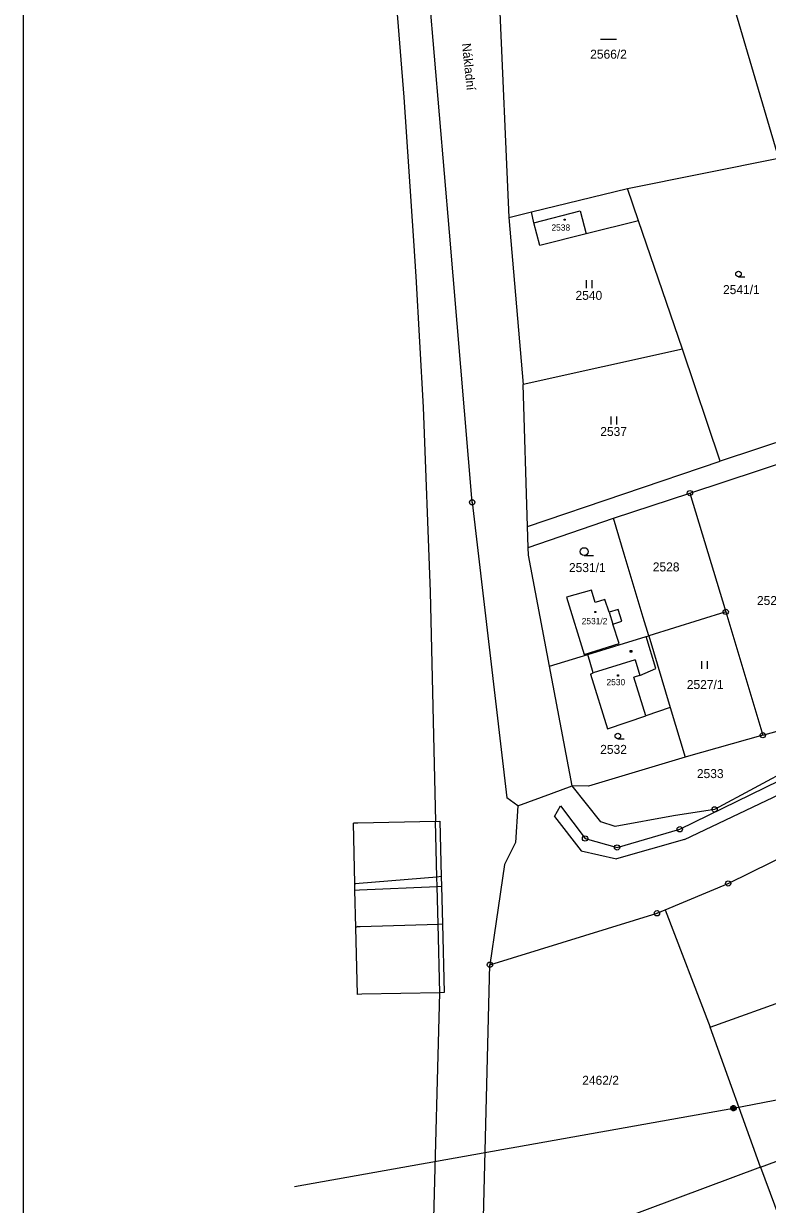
# Model space of a CAD drawing. Extents: x -468021 to -466942, y -1130484 to -1128584.
# Drawn here: x -468020.6 to -467879.7, y -1129830.2 to -1129606.5 of the extents above; entities that cross this region are included whole.
import ezdxf

# ---------------------------------------------------------------- set-up
doc = ezdxf.new("R2010")
doc.units = 0
doc.layers.add('Default', color=7, linetype='Continuous')
doc.layers.add('DKM', color=7, linetype='Continuous')

msp = doc.modelspace()

# ---------------------------------------------------------------- linework, layer by layer
at = {"layer": 'Default'}
msp.add_lwpolyline([(-468020.6, -1128583.91), (-466941.68, -1128583.91), (-466941.68, -1130484.41), (-468020.6, -1130484.41)], close=True, dxfattribs=at)
at = {"layer": 'DKM'}
for p, q in [((-467958.06, -1129501.7), (-467948.56, -1129620.46)), ((-467892.26, -1129582.14), (-467877.54, -1129632.02)), ((-467939.93, -1129646.03), (-467945.04, -1129585.42)), ((-467930.86, -1129593.48), (-467928.64, -1129643.26)), ((-467911.29, -1129609.46), (-467908.29, -1129609.46)), ((-467948.56, -1129620.46), (-467946.75, -1129647.7)), ((-467906.2, -1129637.77), (-467877.54, -1129632.02)), ((-467924.35, -1129642.21), (-467906.2, -1129637.77)), ((-467904.1, -1129643.89), (-467906.2, -1129637.77)), ((-467928.64, -1129643.26), (-467924.35, -1129642.21)), ((-467923.9, -1129644.24), (-467924.35, -1129642.21)), ((-467923.9, -1129644.24), (-467915.13, -1129642.02)), ((-467915.13, -1129642.02), (-467914.04, -1129646.38)), ((-467928.64, -1129643.26), (-467925.94, -1129674.91)), ((-467922.79, -1129648.57), (-467923.9, -1129644.24)), ((-467918.21, -1129643.57), (-467918, -1129643.57)), ((-467918.21, -1129643.78), (-467918.21, -1129643.57)), ((-467918, -1129643.78), (-467918.21, -1129643.78)), ((-467918, -1129643.57), (-467918, -1129643.78)), ((-467904.1, -1129643.89), (-467914.04, -1129646.38)), ((-467895.77, -1129668.23), (-467904.1, -1129643.89)), ((-467935.61, -1129697.21), (-467939.93, -1129646.03)), ((-467914.04, -1129646.38), (-467922.79, -1129648.57)), ((-467946.75, -1129647.7), (-467946.3, -1129654.44)), ((-467946.3, -1129654.44), (-467944.9, -1129679.22)), ((-467913.97, -1129656.66), (-467913.97, -1129655.16)), ((-467912.97, -1129655.16), (-467912.97, -1129656.66)), ((-467885.15, -1129654.48), (-467883.92, -1129654.48)), ((-467895.77, -1129668.23), (-467925.94, -1129674.91)), ((-467888.61, -1129689.4), (-467895.77, -1129668.23)), ((-467925.1, -1129701.79), (-467925.94, -1129674.91)), ((-467944.9, -1129679.22), (-467943.55, -1129714.16)), ((-467909.26, -1129682.45), (-467909.26, -1129680.95)), ((-467908.26, -1129680.95), (-467908.26, -1129682.45)), ((-467862.9, -1129680.96), (-467888.61, -1129689.4)), ((-467894.35, -1129695.47), (-467859.18, -1129683.85)), ((-467925.1, -1129701.79), (-467888.61, -1129689.4)), ((-467908.82, -1129700.25), (-467894.35, -1129695.47)), ((-467894.35, -1129695.47), (-467887.57, -1129717.97)), ((-467935.61, -1129697.21), (-467929.06, -1129753.17)), ((-467924.98, -1129705.76), (-467908.82, -1129700.25)), ((-467906.79, -1129707.04), (-467908.82, -1129700.25)), ((-467924.98, -1129705.76), (-467925.1, -1129701.79)), ((-467896.28, -1129759.16), (-467780.41, -1129702.4)), ((-467924.93, -1129707.23), (-467924.98, -1129705.76)), ((-467920.95, -1129728.27), (-467924.93, -1129707.23)), ((-467914.39, -1129707.31), (-467912.64, -1129707.31)), ((-467903.19, -1129719.04), (-467906.79, -1129707.04)), ((-467943.55, -1129714.16), (-467942.59, -1129757.66)), ((-467912.99, -1129713.88), (-467917.77, -1129715.19)), ((-467912.3, -1129716.21), (-467912.99, -1129713.88)), ((-467917.77, -1129715.19), (-467914.42, -1129726.06)), ((-467910.45, -1129715.65), (-467912.3, -1129716.21)), ((-467909.67, -1129718.05), (-467910.45, -1129715.65)), ((-467912.38, -1129717.88), (-467912.17, -1129717.88)), ((-467912.38, -1129718.09), (-467912.38, -1129717.88)), ((-467912.17, -1129718.09), (-467912.38, -1129718.09)), ((-467912.17, -1129717.88), (-467912.17, -1129718.09)), ((-467907.96, -1129717.5), (-467909.67, -1129718.05)), ((-467909.67, -1129718.05), (-467908.95, -1129720.27)), ((-467907.24, -1129719.72), (-467907.96, -1129717.5)), ((-467902.16, -1129722.48), (-467903.19, -1129719.04)), ((-467887.57, -1129717.97), (-467902.16, -1129722.48)), ((-467887.57, -1129717.97), (-467880.53, -1129741.34)), ((-467908.95, -1129720.27), (-467907.24, -1129719.72)), ((-467907.75, -1129723.97), (-467908.95, -1129720.27)), ((-467913.68, -1129726.03), (-467902.63, -1129722.62)), ((-467902.63, -1129722.62), (-467902.16, -1129722.48)), ((-467900.82, -1129728.73), (-467902.63, -1129722.62)), ((-467902.16, -1129722.48), (-467898.09, -1129736.07)), ((-467914.42, -1129726.06), (-467907.75, -1129723.97)), ((-467905.65, -1129725.3), (-467905.35, -1129725.3)), ((-467905.65, -1129725.6), (-467905.65, -1129725.3)), ((-467905.35, -1129725.6), (-467905.65, -1129725.6)), ((-467905.35, -1129725.3), (-467905.35, -1129725.6)), ((-467920.95, -1129728.27), (-467913.68, -1129726.03)), ((-467912.66, -1129729.51), (-467913.68, -1129726.03)), ((-467904.74, -1129727.06), (-467912.66, -1129729.51)), ((-467904.74, -1129727.06), (-467903.86, -1129730.03)), ((-467892.1, -1129728.79), (-467892.1, -1129727.29)), ((-467891.1, -1129727.29), (-467891.1, -1129728.79)), ((-467916.66, -1129750.94), (-467920.95, -1129728.27)), ((-467913.18, -1129729.76), (-467912.66, -1129729.51)), ((-467913.18, -1129729.76), (-467909.96, -1129740.12)), ((-467908.09, -1129729.91), (-467907.88, -1129729.91)), ((-467908.09, -1129730.12), (-467908.09, -1129729.91)), ((-467907.88, -1129730.12), (-467908.09, -1129730.12)), ((-467907.88, -1129729.91), (-467907.88, -1129730.12)), ((-467903.86, -1129730.03), (-467904.96, -1129730.37)), ((-467902.73, -1129737.65), (-467904.96, -1129730.37)), ((-467903.86, -1129730.03), (-467900.82, -1129728.73)), ((-467844.92, -1129731.29), (-467889.68, -1129755.39)), ((-467898.09, -1129736.07), (-467902.73, -1129737.65)), ((-467898.09, -1129736.07), (-467895.27, -1129745.5)), ((-467895.38, -1129761.08), (-467842.76, -1129736.13)), ((-467880.53, -1129741.34), (-467861.7, -1129736.03)), ((-467909.96, -1129740.12), (-467902.73, -1129737.65)), ((-467880.53, -1129741.34), (-467895.09, -1129745.45)), ((-467908.02, -1129742.01), (-467906.79, -1129742.01)), ((-467895.27, -1129745.5), (-467913.57, -1129750.97)), ((-467895.09, -1129745.45), (-467895.27, -1129745.5)), ((-467926.94, -1129754.7), (-467920.61, -1129752.38)), ((-467920.61, -1129752.38), (-467916.66, -1129750.94)), ((-467913.57, -1129750.97), (-467916.66, -1129750.94)), ((-467911.25, -1129757.76), (-467916.66, -1129750.94)), ((-467926.94, -1129754.7), (-467929.06, -1129753.17)), ((-467926.94, -1129754.7), (-467927.39, -1129761.65)), ((-467920.01, -1129756.71), (-467918.87, -1129754.74)), ((-467918.87, -1129754.74), (-467914.22, -1129760.91)), ((-467887.1, -1129769.42), (-467856.33, -1129754.19)), ((-467920.01, -1129756.71), (-467914.98, -1129763.24)), ((-467897.46, -1129756.58), (-467908.5, -1129758.65)), ((-467889.68, -1129755.39), (-467897.46, -1129756.58)), ((-467957.27, -1129758), (-467958.12, -1129758.02)), ((-467957.85, -1129769.42), (-467958.12, -1129758.02)), ((-467942.59, -1129757.66), (-467957.27, -1129758)), ((-467942.59, -1129757.66), (-467941.74, -1129757.64)), ((-467942.31, -1129768.2), (-467942.59, -1129757.66)), ((-467941.74, -1129757.64), (-467941.47, -1129768.13)), ((-467908.5, -1129758.65), (-467911.25, -1129757.76)), ((-467908.16, -1129762.6), (-467896.28, -1129759.16)), ((-467927.39, -1129761.65), (-467929.49, -1129765.86)), ((-467914.22, -1129760.91), (-467908.16, -1129762.6)), ((-467895.38, -1129761.08), (-467908.27, -1129764.77)), ((-467914.98, -1129763.24), (-467908.27, -1129764.77)), ((-467929.49, -1129765.86), (-467931.05, -1129776.62)), ((-467942.31, -1129768.2), (-467957, -1129769.43)), ((-467941.47, -1129768.13), (-467942.31, -1129768.2)), ((-467942.27, -1129769.98), (-467942.31, -1129768.2)), ((-467941.47, -1129768.13), (-467941.42, -1129769.94)), ((-467957.67, -1129769.49), (-467957.85, -1129769.42)), ((-467957.82, -1129770.7), (-467957.85, -1129769.42)), ((-467957.82, -1129770.7), (-467956.97, -1129770.66)), ((-467957.66, -1129777.76), (-467957.82, -1129770.7)), ((-467957, -1129769.43), (-467957.67, -1129769.49)), ((-467956.97, -1129770.66), (-467942.27, -1129769.98)), ((-467942.27, -1129769.98), (-467941.42, -1129769.94)), ((-467942.08, -1129777.12), (-467942.27, -1129769.98)), ((-467941.42, -1129769.94), (-467941.23, -1129777.09)), ((-467899.06, -1129774.43), (-467887.1, -1129769.42)), ((-467932.24, -1129784.82), (-467900.59, -1129775.07)), ((-467900.59, -1129775.07), (-467899.06, -1129774.43)), ((-467899.06, -1129774.43), (-467890.52, -1129796.64)), ((-467956.81, -1129777.58), (-467942.08, -1129777.12)), ((-467942.08, -1129777.12), (-467941.23, -1129777.09)), ((-467941.74, -1129790.12), (-467942.08, -1129777.12)), ((-467941.23, -1129777.09), (-467940.89, -1129790.1)), ((-467931.05, -1129776.62), (-467932.24, -1129784.82)), ((-467957.28, -1129777.59), (-467957.66, -1129777.76)), ((-467957.36, -1129790.43), (-467957.66, -1129777.76)), ((-467957.28, -1129777.59), (-467956.81, -1129777.58)), ((-467890.52, -1129796.64), (-467846.54, -1129780.88)), ((-467933.71, -1129843.15), (-467932.24, -1129784.82)), ((-467956.51, -1129790.41), (-467957.36, -1129790.43)), ((-467941.74, -1129790.12), (-467956.51, -1129790.41)), ((-467943.06, -1129838.73), (-467941.74, -1129790.12)), ((-467940.89, -1129790.1), (-467941.74, -1129790.12)), ((-467880.96, -1129823.16), (-467890.52, -1129796.64)), ((-467886.11, -1129812), (-467814.31, -1129798.17)), ((-467969.29, -1129826.81), (-467886.11, -1129812)), ((-467886.61, -1129811.9), (-467886.51, -1129811.7)), ((-467886.61, -1129812.1), (-467886.61, -1129811.9)), ((-467886.51, -1129812.3), (-467886.61, -1129812.1)), ((-467886.51, -1129811.7), (-467886.41, -1129811.6)), ((-467886.41, -1129812.4), (-467886.51, -1129812.3)), ((-467886.41, -1129811.6), (-467886.21, -1129811.5)), ((-467886.41, -1129811.8), (-467886.41, -1129812.2)), ((-467886.41, -1129812.2), (-467886.21, -1129812.3)), ((-467886.21, -1129812.5), (-467886.41, -1129812.4)), ((-467886.21, -1129811.5), (-467886.01, -1129811.5)), ((-467886.21, -1129812.3), (-467886.21, -1129811.7)), ((-467886.21, -1129811.7), (-467886.01, -1129811.7)), ((-467886.01, -1129812.5), (-467886.21, -1129812.5)), ((-467886.01, -1129811.5), (-467885.81, -1129811.6)), ((-467886.01, -1129811.7), (-467886.01, -1129812.3)), ((-467886.01, -1129812.3), (-467885.81, -1129812.2)), ((-467885.81, -1129812.4), (-467886.01, -1129812.5)), ((-467885.81, -1129811.6), (-467885.71, -1129811.7)), ((-467885.81, -1129812.2), (-467885.81, -1129811.8)), ((-467885.71, -1129812.3), (-467885.81, -1129812.4)), ((-467885.71, -1129811.7), (-467885.61, -1129811.9)), ((-467885.61, -1129812.1), (-467885.71, -1129812.3)), ((-467885.61, -1129811.9), (-467885.61, -1129812.1)), ((-467880.96, -1129823.16), (-467872.8, -1129820.11)), ((-467880.96, -1129823.16), (-467912.96, -1129835.1)), ((-467880.96, -1129823.16), (-467874.82, -1129839.61))]:
    msp.add_line(p, q, dxfattribs=at)
for centre, radius in [((-467885.15, -1129653.96), 0.525), ((-467935.61, -1129697.21), 0.5), ((-467894.35, -1129695.47), 0.5), ((-467894.35, -1129695.47), 0.01), ((-467935.61, -1129697.21), 0.01), ((-467914.39, -1129706.56), 0.75), ((-467887.57, -1129717.97), 0.5), ((-467887.57, -1129717.97), 0.01), ((-467908.02, -1129741.49), 0.525), ((-467880.53, -1129741.34), 0.5), ((-467880.53, -1129741.34), 0.01), ((-467889.68, -1129755.39), 0.5), ((-467889.68, -1129755.39), 0.01), ((-467896.28, -1129759.16), 0.5), ((-467896.28, -1129759.16), 0.01), ((-467914.22, -1129760.91), 0.5), ((-467914.22, -1129760.91), 0.01), ((-467908.16, -1129762.6), 0.5), ((-467908.16, -1129762.6), 0.01), ((-467887.1, -1129769.42), 0.5), ((-467887.1, -1129769.42), 0.01), ((-467900.59, -1129775.07), 0.5), ((-467900.59, -1129775.07), 0.01), ((-467932.24, -1129784.82), 0.5), ((-467932.24, -1129784.82), 0.01)]:
    msp.add_circle(centre, radius, dxfattribs=at)

# ---------------------------------------------------------------- texts
msp.add_text('Nákladní', height=1.7, rotation=275.8071, dxfattribs=at).set_placement((-467937.55, -1129610.32))
for s, height, p in [('2566/2', 1.7, (-467913.25, -1129613.17)), ('2538', 1.19, (-467920.59, -1129645.76)), ('2541/1', 1.7, (-467888.08, -1129657.77)), ('2540', 1.7, (-467916.03, -1129658.86)), ('2537', 1.7, (-467911.34, -1129684.65)), ('2531/1', 1.7, (-467917.27, -1129710.43)), ('2528', 1.7, (-467901.39, -1129710.31)), ('2529', 1.7, (-467881.65, -1129716.67)), ('2531/2', 1.19, (-467914.86, -1129720.31)), ('2530', 1.19, (-467910.16, -1129731.87)), ('2527/1', 1.7, (-467894.94, -1129732.59)), ('2532', 1.7, (-467911.35, -1129744.87)), ('2533', 1.7, (-467893.03, -1129749.46)), ('2462/2', 1.7, (-467914.76, -1129807.56))]:
    msp.add_text(s, height=height, dxfattribs=at).set_placement(p)

doc.saveas('drawing.dxf')
